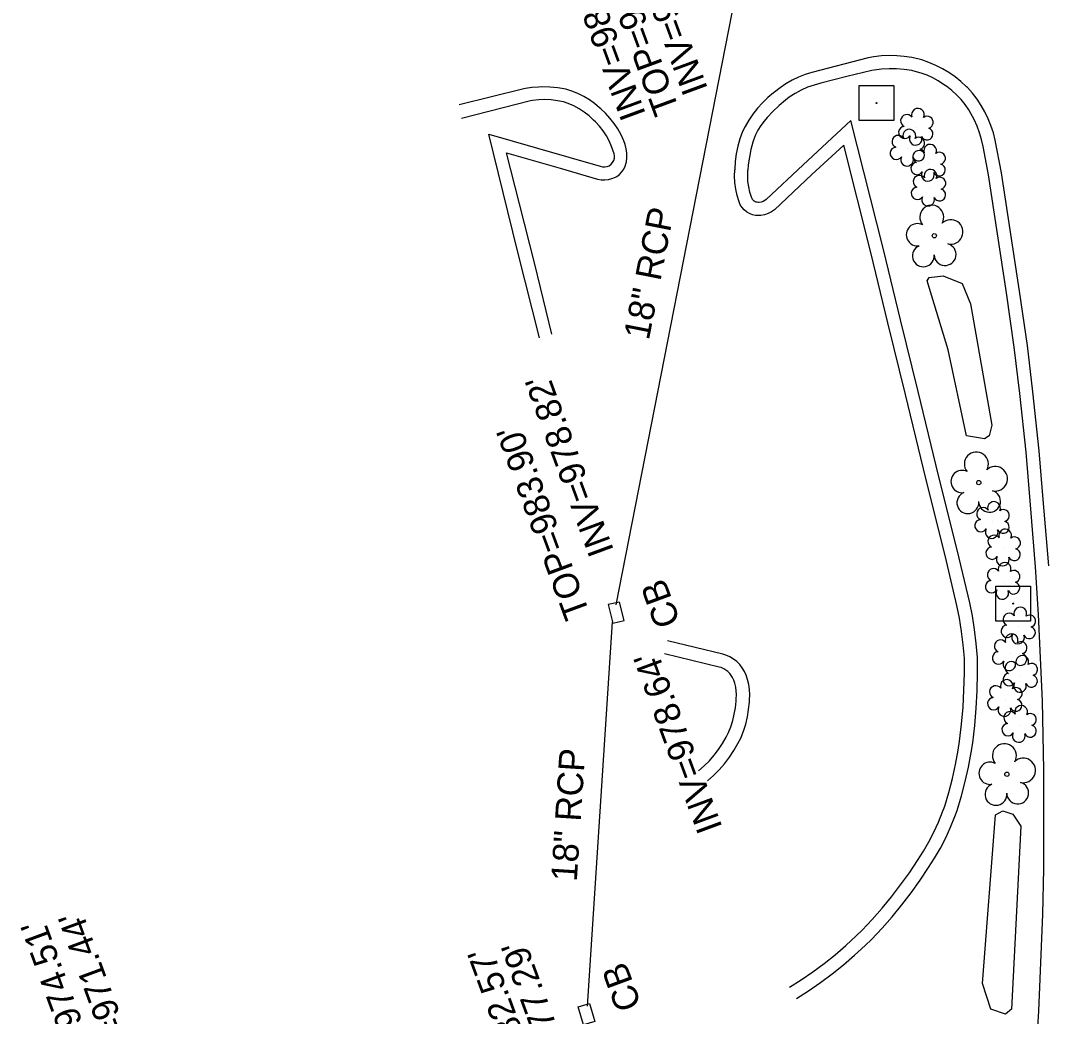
# Model space of a CAD drawing. Extents: x 1614427 to 1617186, y 896524 to 905462.
# Drawn here: x 1615716.5 to 1615875.6, y 904124.3 to 904278.6 of the extents above; entities that cross this region are included whole.
import ezdxf

# ---------------------------------------------------------------- set-up
doc = ezdxf.new("R2010")
doc.units = 0
for name, color, linetype in [('Exist Roads Curbs', 7, 'Continuous'), ('Exist Roads EOP Other', 7, 'Continuous'), ('Exist Structure Minor Catch Basin', 7, 'Continuous'), ('Exist Structure Minor Catch Basin Text', 7, 'Continuous'), ('Exist Structure Minor Catch Basin Top Elevation', 7, 'Continuous'), ('Exist Structure Minor Pipes RCP 15 Inch Invert', 7, 'Continuous'), ('Exist Structure Minor Pipes RCP 18 Inch', 7, 'Continuous'), ('Exist Structure Minor Pipes RCP 18 Inch Invert', 7, 'Continuous'), ('Exist Structure Minor Pipes RCP 18 Inch Text', 7, 'Continuous'), ('Exist Utilities Other Pole With Base CELL', 7, 'Continuous'), ('Exist Vegetation Hedge Row', 7, 'Continuous'), ('Exist Vegetation Shrub CELL', 7, 'Continuous'), ('Exist Vegetation Tree CELL', 7, 'Continuous')]:
    doc.layers.add(name, color=color, linetype=linetype)

msp = doc.modelspace()

# ---------------------------------------------------------------- linework, layer by layer
at = {"layer": 'Exist Roads Curbs'}
for points in [[(1615866.57, 904254.69), (1615865.75, 904259.08), (1615865.52, 904260.15), (1615865.22, 904261.21), (1615864.84, 904262.23), (1615864.39, 904263.23), (1615863.86, 904264.2), (1615863.52, 904264.75), (1615862.96, 904265.57), (1615862.33, 904266.35), (1615861.65, 904267.08), (1615860.91, 904267.74), (1615860.11, 904268.35), (1615859.59, 904268.7), (1615858.79, 904269.24), (1615857.95, 904269.72), (1615857.08, 904270.13), (1615856.17, 904270.46), (1615855.24, 904270.71), (1615854.68, 904270.83), (1615853.52, 904271.01), (1615852.35, 904271.11), (1615851.18, 904271.12), (1615850.01, 904271.06), (1615848.85, 904270.92), (1615848.49, 904270.87), (1615844.63, 904269.92), (1615840.59, 904268.9), (1615839.56, 904268.6), (1615838.55, 904268.24), (1615837.56, 904267.79), (1615836.62, 904267.28), (1615835.71, 904266.7), (1615835.13, 904266.27), (1615834.12, 904265.42), (1615833.17, 904264.52), (1615832.27, 904263.56), (1615831.81, 904263.02), (1615831.3, 904262.34), (1615830.85, 904261.62), (1615830.47, 904260.86), (1615830.17, 904260.07), (1615830.07, 904259.75), (1615829.75, 904258.6), (1615829.51, 904257.43), (1615829.34, 904256.25), (1615829.28, 904255.4)], [(1615796.96, 904229.43), (1615793.58, 904242.9), (1615789.1, 904260.97), (1615796.65, 904258.81), (1615806.38, 904256.02), (1615806.72, 904255.92), (1615807.08, 904255.9), (1615807.44, 904255.97), (1615807.77, 904256.1), (1615808.06, 904256.31), (1615808.3, 904256.58), (1615808.48, 904256.89), (1615808.58, 904257.24), (1615808.61, 904257.6), (1615808.55, 904257.95), (1615808.16, 904259.09), (1615807.8, 904259.93), (1615807.37, 904260.73), (1615806.86, 904261.5), (1615806.3, 904262.21), (1615805.67, 904262.88), (1615805.35, 904263.17), (1615804.66, 904263.81), (1615803.91, 904264.39), (1615803.12, 904264.9), (1615802.29, 904265.35), (1615801.42, 904265.72), (1615800.71, 904265.97), (1615799.76, 904266.17), (1615798.79, 904266.3), (1615797.82, 904266.34), (1615796.85, 904266.31), (1615795.88, 904266.19), (1615795.56, 904266.14), (1615784.86, 904263.42)], [(1615836.81, 904127.04), (1615838.69, 904128.23), (1615840.55, 904129.51), (1615842.36, 904130.85), (1615844.13, 904132.26), (1615845.84, 904133.73), (1615847.49, 904135.26), (1615848.44, 904136.19), (1615850.08, 904137.92), (1615851.65, 904139.71), (1615853.17, 904141.54), (1615854.61, 904143.43), (1615856, 904145.36), (1615857.29, 904147.32), (1615858.24, 904148.8), (1615859.14, 904150.35), (1615859.96, 904151.94), (1615860.71, 904153.57), (1615861.38, 904155.22), (1615861.74, 904156.19), (1615862.4, 904158.42), (1615862.98, 904160.65), (1615863.49, 904162.9), (1615863.9, 904165.16), (1615864.14, 904166.65), (1615864.45, 904169.34), (1615864.68, 904172.04), (1615864.83, 904174.73), (1615864.9, 904177.43), (1615864.89, 904179.86), (1615864.7, 904182.06), (1615864.43, 904184.2), (1615864.09, 904186.33), (1615863.68, 904188.35), (1615862.07, 904195.27), (1615858.48, 904209.6), (1615855.68, 904221.11), (1615852.95, 904232.23), (1615850.32, 904243.11), (1615845.27, 904263.12), (1615837.83, 904256.23), (1615832.14, 904250.86), (1615831.91, 904250.7), (1615831.64, 904250.57), (1615831.36, 904250.47), (1615831.03, 904250.41), (1615830.95, 904250.41), (1615830.74, 904250.42), (1615830.58, 904250.46), (1615830.41, 904250.52), (1615830.27, 904250.61), (1615830.13, 904250.72), (1615830.02, 904250.85), (1615829.93, 904251), (1615829.84, 904251.21), (1615829.6, 904252), (1615829.42, 904252.83), (1615829.3, 904253.67), (1615829.26, 904254.52), (1615829.28, 904255.4)], [(1615873.06, 904101.28), (1615873.63, 904112.68), (1615874.39, 904125.07), (1615875.04, 904140.12), (1615875.19, 904147.13), (1615875.17, 904162.5), (1615874.94, 904173.09), (1615874.35, 904186.53), (1615873.89, 904193.95), (1615873.05, 904204.18), (1615872.42, 904211.71), (1615871.45, 904220.8), (1615870.59, 904227.98), (1615869.39, 904236.37), (1615866.57, 904254.69)], [(1615821.65, 904162.31), (1615822.53, 904163.1), (1615823.32, 904163.89), (1615824.06, 904164.73), (1615824.74, 904165.62), (1615825.36, 904166.55), (1615825.92, 904167.52), (1615826.29, 904168.24), (1615826.65, 904169.15), (1615826.95, 904170.12), (1615827.18, 904171.1), (1615827.35, 904172.1), (1615827.45, 904173.14), (1615827.47, 904173.42), (1615827.51, 904174.13), (1615827.48, 904174.72), (1615827.4, 904175.31), (1615827.26, 904175.89), (1615827.09, 904176.37), (1615826.92, 904176.77), (1615826.71, 904177.11), (1615826.47, 904177.42), (1615826.19, 904177.7), (1615825.88, 904177.94), (1615825.54, 904178.15), (1615825.16, 904178.31), (1615824.83, 904178.41), (1615816.33, 904180.46)]]:
    msp.add_lwpolyline(points, dxfattribs=at)
at = {"layer": 'Exist Roads EOP Other'}
for points in [[(1615868.6, 904255), (1615867.63, 904260.06), (1615867.35, 904261.19), (1615866.98, 904262.3), (1615866.55, 904263.38), (1615866.04, 904264.43), (1615865.46, 904265.44), (1615864.81, 904266.41), (1615864.1, 904267.33), (1615863.32, 904268.2), (1615863.18, 904268.34), (1615862.32, 904269.13), (1615861.41, 904269.86), (1615860.45, 904270.52), (1615859.45, 904271.12), (1615858.41, 904271.64), (1615857.33, 904272.1), (1615856.23, 904272.48), (1615855.85, 904272.59), (1615854.7, 904272.85), (1615853.54, 904273.03), (1615852.36, 904273.13), (1615851.18, 904273.15), (1615850, 904273.1), (1615848.83, 904272.96), (1615847.96, 904272.81), (1615839.19, 904270.56), (1615838.14, 904270.23), (1615837.12, 904269.82), (1615836.13, 904269.34), (1615835.18, 904268.79), (1615834.27, 904268.17), (1615833.4, 904267.49), (1615833.26, 904267.37), (1615832.38, 904266.64), (1615831.55, 904265.85), (1615830.78, 904265), (1615830.06, 904264.1), (1615829.42, 904263.15), (1615828.84, 904262.16), (1615828.45, 904261.37), (1615828.05, 904260.25), (1615827.73, 904259.1), (1615827.49, 904257.94), (1615827.33, 904256.76), (1615827.24, 904255.58), (1615827.24, 904255.44)], [(1615798.89, 904229.99), (1615796.23, 904240.82), (1615793.88, 904250.2), (1615791.83, 904258.09), (1615800.18, 904255.69), (1615805.95, 904254.02), (1615806.51, 904253.92), (1615807.09, 904253.9), (1615807.66, 904253.96), (1615808.21, 904254.09), (1615808.75, 904254.31), (1615808.96, 904254.42), (1615809.37, 904254.74), (1615809.73, 904255.12), (1615810.03, 904255.56), (1615810.26, 904256.03), (1615810.42, 904256.53), (1615810.45, 904256.67), (1615810.52, 904257.36), (1615810.51, 904258.05), (1615810.42, 904258.73), (1615810.25, 904259.4), (1615810.04, 904259.96), (1615809.61, 904260.89), (1615809.11, 904261.79), (1615808.54, 904262.65), (1615807.9, 904263.46), (1615807.21, 904264.22), (1615806.46, 904264.92), (1615806.28, 904265.06), (1615805.52, 904265.71), (1615804.7, 904266.3), (1615803.84, 904266.82), (1615802.94, 904267.27), (1615802, 904267.65), (1615801.04, 904267.95), (1615801.04, 904267.95), (1615799.82, 904268.15), (1615798.59, 904268.26), (1615797.35, 904268.3), (1615796.83, 904268.29), (1615795.8, 904268.21), (1615794.78, 904268.06), (1615794.53, 904268.01), (1615784.5, 904265.55)], [(1615835.72, 904128.77), (1615837.56, 904129.93), (1615839.36, 904131.17), (1615841.12, 904132.47), (1615842.83, 904133.83), (1615844.48, 904135.25), (1615846.08, 904136.74), (1615846.99, 904137.62), (1615848.58, 904139.3), (1615850.1, 904141.03), (1615851.57, 904142.81), (1615852.97, 904144.64), (1615854.32, 904146.52), (1615855.59, 904148.44), (1615856.5, 904149.86), (1615857.35, 904151.33), (1615858.13, 904152.84), (1615858.84, 904154.38), (1615859.48, 904155.95), (1615859.8, 904156.83), (1615860.44, 904158.97), (1615861, 904161.13), (1615861.49, 904163.31), (1615861.9, 904165.5), (1615862.12, 904166.93), (1615862.42, 904169.55), (1615862.64, 904172.18), (1615862.79, 904174.82), (1615862.86, 904177.46), (1615862.85, 904179.77), (1615862.67, 904181.85), (1615862.42, 904183.91), (1615862.08, 904185.96), (1615861.68, 904187.92), (1615860.09, 904194.8), (1615856.5, 904209.11), (1615853.7, 904220.63), (1615850.97, 904231.74), (1615848.34, 904242.62), (1615844.14, 904259.29), (1615839.22, 904254.75), (1615833.42, 904249.26), (1615832.94, 904248.94), (1615832.42, 904248.68), (1615831.86, 904248.5), (1615831.29, 904248.39), (1615830.97, 904248.37), (1615830.47, 904248.39), (1615829.98, 904248.5), (1615829.52, 904248.68), (1615829.09, 904248.94), (1615828.7, 904249.26), (1615828.38, 904249.63), (1615828.11, 904250.05), (1615827.92, 904250.51), (1615827.91, 904250.52), (1615827.62, 904251.49), (1615827.41, 904252.48), (1615827.27, 904253.47), (1615827.22, 904254.48), (1615827.24, 904255.44)], [(1615875.93, 904194.1), (1615875.09, 904204.35), (1615874.45, 904211.91), (1615873.48, 904221.03), (1615872.62, 904228.25), (1615871.41, 904236.67), (1615868.6, 904255)], [(1615823.01, 904160.77), (1615823.95, 904161.6), (1615824.83, 904162.49), (1615825.65, 904163.43), (1615826.41, 904164.42), (1615827.11, 904165.45), (1615827.73, 904166.53), (1615828.17, 904167.39), (1615828.59, 904168.47), (1615828.94, 904169.57), (1615829.2, 904170.69), (1615829.39, 904171.83), (1615829.51, 904172.98), (1615829.52, 904173.31), (1615829.57, 904174.11), (1615829.54, 904174.9), (1615829.43, 904175.7), (1615829.24, 904176.47), (1615829.01, 904177.13), (1615828.75, 904177.72), (1615828.41, 904178.28), (1615828.01, 904178.79), (1615827.55, 904179.25), (1615827.04, 904179.65), (1615826.48, 904179.98), (1615825.89, 904180.24), (1615825.38, 904180.4), (1615816.81, 904182.46)]]:
    msp.add_lwpolyline(points, dxfattribs=at)
at = {"layer": 'Exist Structure Minor Catch Basin'}
for points in [[(1615808.34, 904185.18), (1615810.09, 904185.63), (1615809.39, 904188.47), (1615807.64, 904188.07), (1615808.34, 904185.18)], [(1615802.97, 904125.74), (1615804.7, 904126.26), (1615805.53, 904123.47), (1615803.81, 904122.95), (1615802.97, 904125.74)]]:
    msp.add_lwpolyline(points, dxfattribs=at)
at = {"layer": 'Exist Structure Minor Pipes RCP 18 Inch'}
for p, q in [((1615808.87, 904188.06), (1615829.26, 904292.17)), ((1615808.87, 904188.06), (1615829.26, 904292.17)), ((1615804.4, 904125.84), (1615808.29, 904185.42)), ((1615804.4, 904125.84), (1615808.29, 904185.42))]:
    msp.add_line(p, q, dxfattribs=at)
at = {"layer": 'Exist Utilities Other Pole With Base CELL'}
for p, q in [((1615849.24, 904265.8), (1615849.24, 904265.8)), ((1615870.44, 904188.23), (1615870.44, 904188.23))]:
    msp.add_line(p, q, dxfattribs=at)
for points in [[(1615846.52, 904268.5), (1615851.92, 904268.5), (1615851.92, 904263.1), (1615846.52, 904263.1), (1615846.52, 904268.5)], [(1615867.72, 904190.93), (1615873.12, 904190.93), (1615873.12, 904185.53), (1615867.72, 904185.53), (1615867.72, 904190.93)]]:
    msp.add_lwpolyline(points, dxfattribs=at)
for centre in [(1615849.24, 904265.8), (1615870.44, 904188.23)]:
    msp.add_circle(centre, 0.0707, dxfattribs=at)
at = {"layer": 'Exist Vegetation Hedge Row'}
for points in [[(1615863.2, 904214.21), (1615860.34, 904227.56), (1615857.1, 904238.23), (1615857.41, 904238.76), (1615859.56, 904239.03), (1615862.53, 904237.85), (1615863.78, 904234.7), (1615867.11, 904215.91), (1615866.72, 904214.24), (1615865.98, 904213.77), (1615863.2, 904214.21)], [(1615866.98, 904125.36), (1615865.64, 904129.37), (1615867.66, 904155.49), (1615868.83, 904156.11), (1615870.36, 904155.6), (1615871.6, 904153.77), (1615870.17, 904125.4), (1615869.21, 904124.61), (1615866.98, 904125.36)]]:
    msp.add_lwpolyline(points, dxfattribs=at)
at = {"layer": 'Exist Vegetation Shrub CELL'}
for p, q in [((1615855.41, 904261.95), (1615855.41, 904261.95)), ((1615854.09, 904258.71), (1615854.09, 904258.71)), ((1615857.31, 904256.37), (1615857.31, 904256.37)), ((1615857.37, 904252.5), (1615857.37, 904252.5)), ((1615867.22, 904201.01), (1615867.22, 904201.01)), ((1615868.95, 904196.76), (1615868.95, 904196.76)), ((1615868.86, 904191.57), (1615868.86, 904191.57)), ((1615871.3, 904184.66), (1615871.3, 904184.66)), ((1615869.95, 904180.52), (1615869.95, 904180.52)), ((1615871.6, 904177.16), (1615871.6, 904177.16)), ((1615869.2, 904173.42), (1615869.2, 904173.42)), ((1615871.42, 904169.41), (1615871.42, 904169.41))]:
    msp.add_line(p, q, dxfattribs=at)
for centre, radius, start, end in [((1615855.64, 904263.99), 0.99, 334.8391, 200.4717), ((1615853.93, 904263.07), 0.968, 35.8908, 245.4216), ((1615857.09, 904262.82), 0.929, 284.4567, 126.0861), ((1615853.61, 904261.24), 0.955, 95.1099, 327.9534), ((1615857.05, 904261.02), 0.937, 204.9913, 73.4601), ((1615852.61, 904259.83), 0.968, 35.8908, 245.4216), ((1615854.32, 904260.75), 0.99, 334.8391, 200.4717), ((1615855.29, 904260.26), 0.984, 151.2797, 21.387), ((1615855.76, 904259.57), 0.929, 284.4567, 126.0861), ((1615852.29, 904258), 0.955, 95.1099, 327.9534), ((1615855.73, 904257.78), 0.937, 204.9913, 73.4601), ((1615857.54, 904258.41), 0.99, 334.8391, 200.4717), ((1615853.96, 904257.02), 0.984, 151.2797, 21.387), ((1615855.83, 904257.49), 0.968, 35.8908, 245.4216), ((1615858.99, 904257.24), 0.929, 284.4567, 126.0861), ((1615855.51, 904255.66), 0.955, 95.1099, 327.9534), ((1615857.6, 904254.54), 0.99, 334.8391, 200.4717), ((1615858.95, 904255.44), 0.937, 204.9913, 73.4601), ((1615855.89, 904253.63), 0.968, 35.8908, 245.4216), ((1615857.19, 904254.68), 0.984, 151.2797, 21.387), ((1615859.04, 904253.37), 0.929, 284.4567, 126.0861), ((1615855.57, 904251.8), 0.955, 95.1099, 327.9534), ((1615859.01, 904251.58), 0.937, 204.9913, 73.4601), ((1615857.24, 904250.82), 0.984, 151.2797, 21.387), ((1615865.74, 904202.14), 0.968, 35.8908, 245.4216), ((1615867.45, 904203.05), 0.99, 334.8391, 200.4717), ((1615868.89, 904201.88), 0.929, 284.4567, 126.0861), ((1615865.42, 904200.31), 0.955, 95.1099, 327.9534), ((1615867.09, 904199.33), 0.984, 151.2797, 21.387), ((1615868.86, 904200.08), 0.937, 204.9913, 73.4601), ((1615869.18, 904198.8), 0.99, 334.8391, 200.4717), ((1615867.47, 904197.88), 0.968, 35.8908, 245.4216), ((1615870.62, 904197.63), 0.929, 284.4567, 126.0861), ((1615867.15, 904196.05), 0.955, 95.1099, 327.9534), ((1615870.59, 904195.83), 0.937, 204.9913, 73.4601), ((1615868.82, 904195.07), 0.984, 151.2797, 21.387), ((1615867.38, 904192.7), 0.968, 35.8908, 245.4216), ((1615869.09, 904193.61), 0.99, 334.8391, 200.4717), ((1615867.06, 904190.87), 0.955, 95.1099, 327.9534), ((1615870.53, 904192.44), 0.929, 284.4567, 126.0861), ((1615868.73, 904189.89), 0.984, 151.2797, 21.387), ((1615870.5, 904190.65), 0.937, 204.9913, 73.4601), ((1615871.52, 904186.7), 0.99, 334.8391, 200.4717), ((1615869.81, 904185.79), 0.968, 35.8908, 245.4216), ((1615872.97, 904185.53), 0.929, 284.4567, 126.0861), ((1615869.5, 904183.95), 0.955, 95.1099, 327.9534), ((1615872.93, 904183.73), 0.937, 204.9913, 73.4601), ((1615868.47, 904181.65), 0.968, 35.8908, 245.4216), ((1615870.18, 904182.56), 0.99, 334.8391, 200.4717), ((1615871.17, 904182.98), 0.984, 151.2797, 21.387), ((1615871.62, 904181.39), 0.929, 284.4567, 126.0861), ((1615868.15, 904179.82), 0.955, 95.1099, 327.9534), ((1615869.82, 904178.84), 0.984, 151.2797, 21.387), ((1615870.12, 904178.29), 0.968, 35.8908, 245.4216), ((1615871.59, 904179.59), 0.937, 204.9913, 73.4601), ((1615871.83, 904179.2), 0.99, 334.8391, 200.4717), ((1615873.27, 904178.03), 0.929, 284.4567, 126.0861), ((1615869.43, 904175.46), 0.99, 334.8391, 200.4717), ((1615869.8, 904176.46), 0.955, 95.1099, 327.9534), ((1615871.47, 904175.48), 0.984, 151.2797, 21.387), ((1615873.24, 904176.23), 0.937, 204.9913, 73.4601), ((1615867.72, 904174.55), 0.968, 35.8908, 245.4216), ((1615870.87, 904174.29), 0.929, 284.4567, 126.0861), ((1615867.4, 904172.72), 0.955, 95.1099, 327.9534), ((1615870.84, 904172.49), 0.937, 204.9913, 73.4601), ((1615869.07, 904171.74), 0.984, 151.2797, 21.387), ((1615869.94, 904170.53), 0.968, 35.8908, 245.4216), ((1615871.65, 904171.45), 0.99, 334.8391, 200.4717), ((1615873.09, 904170.27), 0.929, 284.4567, 126.0861), ((1615869.62, 904168.7), 0.955, 95.1099, 327.9534), ((1615871.29, 904167.72), 0.984, 151.2797, 21.387), ((1615873.06, 904168.48), 0.937, 204.9913, 73.4601)]:
    msp.add_arc(centre, radius, start, end, dxfattribs=at)
at = {"layer": 'Exist Vegetation Tree CELL'}
for p, q in [((1615858.19, 904245.24), (1615858.19, 904245.24)), ((1615865.09, 904206.99), (1615865.09, 904206.99)), ((1615869.44, 904161.79), (1615869.44, 904161.79))]:
    msp.add_line(p, q, dxfattribs=at)
for centre in [(1615858.19, 904245.24), (1615865.09, 904206.99), (1615869.44, 904161.79)]:
    msp.add_circle(centre, 0.326, dxfattribs=at)
for centre, radius, start, end in [((1615857.8, 904248.12), 1.86, 330.1651, 219.7134), ((1615860.74, 904245.83), 1.9, 257.1011, 134.1999), ((1615855.58, 904245.4), 1.73, 62.6636, 279.3457), ((1615856.48, 904242.12), 1.69, 111.5671, 6.231), ((1615859.86, 904242.34), 1.7, 181.2822, 74.56), ((1615864.71, 904209.87), 1.86, 330.1651, 219.7134), ((1615867.64, 904207.58), 1.9, 257.1011, 134.1999), ((1615862.49, 904207.15), 1.73, 62.6636, 279.3457), ((1615863.39, 904203.87), 1.69, 111.5671, 6.231), ((1615866.76, 904204.09), 1.7, 181.2822, 74.56), ((1615869.06, 904164.66), 1.86, 330.1651, 219.7134), ((1615866.84, 904161.94), 1.73, 62.6636, 279.3457), ((1615871.99, 904162.38), 1.9, 257.1011, 134.1999), ((1615867.74, 904158.67), 1.69, 111.5671, 6.231), ((1615871.11, 904158.89), 1.7, 181.2822, 74.56)]:
    msp.add_arc(centre, radius, start, end, dxfattribs=at)

# ---------------------------------------------------------------- texts
at = {"layer": 'Exist Structure Minor Catch Basin Text'}
for p in [(1615818.87, 904185.39), (1615812.83, 904125.98)]:
    msp.add_text('CB', height=4, rotation=110.2165, dxfattribs=at).set_placement(p)
at = {"layer": 'Exist Structure Minor Catch Basin Top Elevation'}
for s, p in [("TOP=985.69'", (1615818.69, 904264.82)), ("TOP=983.90'", (1615804.83, 904186.68)), ("TOP=974.51'", (1615731.05, 904110.04)), ("TOP=982.57'", (1615800.35, 904105.79))]:
    msp.add_text(s, height=4, rotation=110.2165, dxfattribs=at).set_placement(p)
at = {"layer": 'Exist Structure Minor Pipes RCP 15 Inch Invert'}
msp.add_text("INV=971.44'", height=4, rotation=110.2165, dxfattribs=at).set_placement((1615736.15, 904113.3))
at = {"layer": 'Exist Structure Minor Pipes RCP 18 Inch Invert'}
for s, p in [("INV=981.20'", (1615823.12, 904267.99)), ("INV=980.90'", (1615813.5, 904264.07)), ("INV=978.82'", (1615808.55, 904196.46)), ("INV=978.64'", (1615825.38, 904153.55)), ("INV=977.29'", (1615804.85, 904108.8))]:
    msp.add_text(s, height=4, rotation=110.2165, dxfattribs=at).set_placement(p)
at = {"layer": 'Exist Structure Minor Pipes RCP 18 Inch Text'}
for rotation, p in [(78.9162, (1615813.92, 904228.94)), (86.2701, (1615802.75, 904145.08))]:
    msp.add_text('18" RCP', height=4, rotation=rotation, dxfattribs=at).set_placement(p)

doc.saveas('drawing.dxf')
